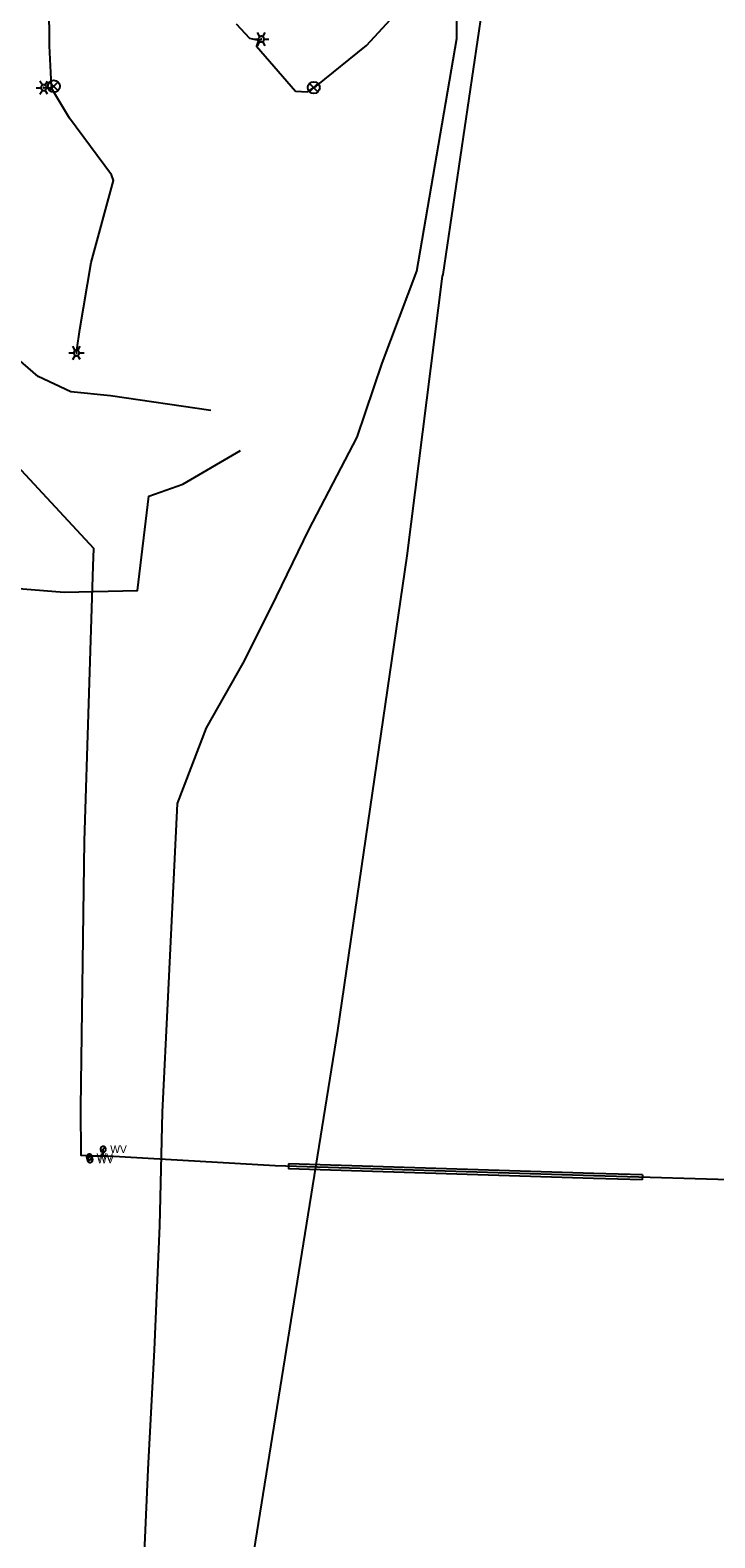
# Model space of a CAD drawing. Extents: x 596028 to 606371, y 330010 to 403088.
# Drawn here: x 602007 to 602352, y 356814 to 357572 of the extents above; entities that cross this region are included whole.
import ezdxf

# ---------------------------------------------------------------- set-up
doc = ezdxf.new("R2010")
doc.units = 0
for name, color, linetype in [('E_FTMS_Conduit', 7, 'Continuous'), ('E_LTG', 7, 'Continuous'), ('E_LTG_CID', 7, 'Continuous'), ('E_UTL_E_UG', 7, 'Continuous'), ('E_UTL_FO_UG_QWEST', 7, 'Continuous'), ('E_UTL_T_UG', 7, 'Continuous'), ('E_UTL_W', 7, 'Continuous'), ('E_UTL_W_UG', 7, 'Continuous')]:
    doc.layers.add(name, color=color, linetype=linetype)

msp = doc.modelspace()

# ---------------------------------------------------------------- linework, layer by layer
at = {"layer": 'E_FTMS_Conduit'}
msp.add_lwpolyline([(602025.74, 356205), (602072.04, 356504.09), (602115.89, 356782.89), (602162.05, 357069.13), (602196.81, 357307.9), (602214.61, 357448.42), (602214.97, 357449.29), (602243.35, 357641.03), (602280.63, 357893.29), (602309.77, 358095.45), (602315.34, 358140.45), (602339.68, 358336.14), (602326.68, 358341.43)], dxfattribs=at)
at = {"layer": 'E_LTG'}
for points in [[(602122.83, 357568.8), (602121.64, 357570.86)], [(602124.97, 357567.56), (602124.95, 357567.84), (602124.87, 357568.1), (602124.75, 357568.34), (602124.58, 357568.55), (602124.37, 357568.73), (602124.14, 357568.86), (602123.88, 357568.95), (602123.61, 357568.99), (602123.34, 357568.98), (602123.08, 357568.92), (602122.83, 357568.8), (602122.61, 357568.64), (602122.42, 357568.45), (602122.28, 357568.22), (602122.17, 357567.97), (602122.12, 357567.7), (602122.12, 357567.43), (602122.17, 357567.16), (602122.28, 357566.91), (602122.42, 357566.68), (602122.61, 357566.48), (602122.83, 357566.33), (602123.08, 357566.21), (602123.34, 357566.15), (602123.61, 357566.14), (602123.88, 357566.18), (602124.14, 357566.27), (602124.37, 357566.4), (602124.58, 357566.58), (602124.75, 357566.79), (602124.87, 357567.03), (602124.95, 357567.29), (602124.97, 357567.56)], [(602124.97, 357567.56), (602124.95, 357567.84), (602124.87, 357568.1), (602124.75, 357568.34), (602124.58, 357568.55), (602124.37, 357568.73), (602124.14, 357568.86), (602123.88, 357568.95), (602123.61, 357568.99), (602123.34, 357568.98), (602123.08, 357568.92), (602122.83, 357568.8), (602122.61, 357568.64), (602122.42, 357568.45), (602122.28, 357568.22), (602122.17, 357567.97), (602122.12, 357567.7), (602122.12, 357567.43), (602122.17, 357567.16), (602122.28, 357566.91), (602122.42, 357566.68), (602122.61, 357566.48), (602122.83, 357566.33), (602123.08, 357566.21), (602123.34, 357566.15), (602123.61, 357566.14), (602123.88, 357566.18), (602124.14, 357566.27), (602124.37, 357566.4), (602124.58, 357566.58), (602124.75, 357566.79), (602124.87, 357567.03), (602124.95, 357567.29), (602124.97, 357567.56)], [(602124.97, 357567.56), (602124.95, 357567.84), (602124.87, 357568.1), (602124.75, 357568.34), (602124.58, 357568.55), (602124.37, 357568.73), (602124.14, 357568.86), (602123.88, 357568.95), (602123.61, 357568.99), (602123.34, 357568.98), (602123.08, 357568.92), (602122.83, 357568.8), (602122.61, 357568.64), (602122.42, 357568.45), (602122.28, 357568.22), (602122.17, 357567.97), (602122.12, 357567.7), (602122.12, 357567.43), (602122.17, 357567.16), (602122.28, 357566.91), (602122.42, 357566.68), (602122.61, 357566.48), (602122.83, 357566.33), (602123.08, 357566.21), (602123.34, 357566.15), (602123.61, 357566.14), (602123.88, 357566.18), (602124.14, 357566.27), (602124.37, 357566.4), (602124.58, 357566.58), (602124.75, 357566.79), (602124.87, 357567.03), (602124.95, 357567.29), (602124.97, 357567.56)], [(602124.26, 357568.8), (602125.45, 357570.86)], [(602119.74, 357567.56), (602122.12, 357567.56)], [(602121.64, 357564.26), (602122.83, 357566.33)], [(602123.66, 357567.56), (602123.66, 357567.59), (602123.66, 357567.61), (602123.65, 357567.63), (602123.63, 357567.65), (602123.61, 357567.66), (602123.6, 357567.67), (602123.57, 357567.68), (602123.55, 357567.68), (602123.53, 357567.68), (602123.51, 357567.68), (602123.49, 357567.67), (602123.47, 357567.65), (602123.45, 357567.64), (602123.44, 357567.62), (602123.43, 357567.6), (602123.43, 357567.58), (602123.43, 357567.55), (602123.43, 357567.53), (602123.44, 357567.51), (602123.45, 357567.49), (602123.47, 357567.47), (602123.49, 357567.46), (602123.51, 357567.45), (602123.53, 357567.45), (602123.55, 357567.45), (602123.57, 357567.45), (602123.6, 357567.46), (602123.61, 357567.47), (602123.63, 357567.48), (602123.65, 357567.5), (602123.66, 357567.52), (602123.66, 357567.54), (602123.66, 357567.56)], [(602125.45, 357564.26), (602124.26, 357566.33)], [(602124.97, 357567.56), (602127.36, 357567.56)], [(602013.45, 357544.4), (602012.26, 357546.46)], [(602014.88, 357544.4), (602016.07, 357546.46)], [(602021.27, 357545.99), (602017.08, 357541.75)], [(602017.08, 357545.94), (602021.31, 357541.71)], [(602010.36, 357543.16), (602012.74, 357543.16)], [(602012.26, 357539.86), (602013.45, 357541.93)], [(602015.59, 357543.16), (602015.57, 357543.44), (602015.49, 357543.7), (602015.37, 357543.94), (602015.2, 357544.15), (602014.99, 357544.33), (602014.76, 357544.46), (602014.5, 357544.55), (602014.23, 357544.59), (602013.96, 357544.58), (602013.7, 357544.52), (602013.45, 357544.4), (602013.23, 357544.24), (602013.04, 357544.05), (602012.9, 357543.82), (602012.79, 357543.57), (602012.74, 357543.3), (602012.74, 357543.03), (602012.79, 357542.76), (602012.9, 357542.51), (602013.04, 357542.28), (602013.23, 357542.08), (602013.45, 357541.93), (602013.7, 357541.81), (602013.96, 357541.75), (602014.23, 357541.74), (602014.5, 357541.78), (602014.76, 357541.87), (602014.99, 357542), (602015.2, 357542.18), (602015.37, 357542.39), (602015.49, 357542.63), (602015.57, 357542.89), (602015.59, 357543.16)], [(602015.59, 357543.16), (602015.57, 357543.44), (602015.49, 357543.7), (602015.37, 357543.94), (602015.2, 357544.15), (602014.99, 357544.33), (602014.76, 357544.46), (602014.5, 357544.55), (602014.23, 357544.59), (602013.96, 357544.58), (602013.7, 357544.52), (602013.45, 357544.4), (602013.23, 357544.24), (602013.04, 357544.05), (602012.9, 357543.82), (602012.79, 357543.57), (602012.74, 357543.3), (602012.74, 357543.03), (602012.79, 357542.76), (602012.9, 357542.51), (602013.04, 357542.28), (602013.23, 357542.08), (602013.45, 357541.93), (602013.7, 357541.81), (602013.96, 357541.75), (602014.23, 357541.74), (602014.5, 357541.78), (602014.76, 357541.87), (602014.99, 357542), (602015.2, 357542.18), (602015.37, 357542.39), (602015.49, 357542.63), (602015.57, 357542.89), (602015.59, 357543.16)], [(602015.59, 357543.16), (602015.57, 357543.44), (602015.49, 357543.7), (602015.37, 357543.94), (602015.2, 357544.15), (602014.99, 357544.33), (602014.76, 357544.46), (602014.5, 357544.55), (602014.23, 357544.59), (602013.96, 357544.58), (602013.7, 357544.52), (602013.45, 357544.4), (602013.23, 357544.24), (602013.04, 357544.05), (602012.9, 357543.82), (602012.79, 357543.57), (602012.74, 357543.3), (602012.74, 357543.03), (602012.79, 357542.76), (602012.9, 357542.51), (602013.04, 357542.28), (602013.23, 357542.08), (602013.45, 357541.93), (602013.7, 357541.81), (602013.96, 357541.75), (602014.23, 357541.74), (602014.5, 357541.78), (602014.76, 357541.87), (602014.99, 357542), (602015.2, 357542.18), (602015.37, 357542.39), (602015.49, 357542.63), (602015.57, 357542.89), (602015.59, 357543.16)], [(602014.29, 357543.16), (602014.28, 357543.19), (602014.28, 357543.21), (602014.27, 357543.23), (602014.25, 357543.25), (602014.24, 357543.26), (602014.22, 357543.27), (602014.19, 357543.28), (602014.17, 357543.28), (602014.15, 357543.28), (602014.13, 357543.28), (602014.11, 357543.27), (602014.09, 357543.25), (602014.07, 357543.24), (602014.06, 357543.22), (602014.05, 357543.2), (602014.05, 357543.18), (602014.05, 357543.15), (602014.05, 357543.13), (602014.06, 357543.11), (602014.07, 357543.09), (602014.09, 357543.07), (602014.11, 357543.06), (602014.13, 357543.05), (602014.15, 357543.05), (602014.17, 357543.05), (602014.19, 357543.05), (602014.22, 357543.06), (602014.24, 357543.07), (602014.25, 357543.08), (602014.27, 357543.1), (602014.28, 357543.12), (602014.28, 357543.14), (602014.29, 357543.16)], [(602016.07, 357539.86), (602014.88, 357541.93)], [(602015.59, 357543.16), (602017.98, 357543.16)], [(602151.93, 357545.3), (602147.74, 357541.07)], [(602147.74, 357545.26), (602151.97, 357541.03)], [(602026.82, 357409.84), (602029.2, 357409.84)], [(602029.91, 357411.07), (602028.72, 357413.14)], [(602032.05, 357409.84), (602032.03, 357410.11), (602031.95, 357410.37), (602031.83, 357410.61), (602031.66, 357410.82), (602031.45, 357411), (602031.22, 357411.14), (602030.96, 357411.22), (602030.69, 357411.26), (602030.42, 357411.25), (602030.16, 357411.19), (602029.91, 357411.07), (602029.69, 357410.92), (602029.5, 357410.72), (602029.36, 357410.49), (602029.25, 357410.24), (602029.2, 357409.97), (602029.2, 357409.7), (602029.25, 357409.43), (602029.36, 357409.18), (602029.5, 357408.95), (602029.69, 357408.76), (602029.91, 357408.6), (602030.16, 357408.48), (602030.42, 357408.42), (602030.69, 357408.41), (602030.96, 357408.45), (602031.22, 357408.54), (602031.45, 357408.67), (602031.66, 357408.85), (602031.83, 357409.06), (602031.95, 357409.3), (602032.03, 357409.56), (602032.05, 357409.84)], [(602032.05, 357409.84), (602032.03, 357410.11), (602031.95, 357410.37), (602031.83, 357410.61), (602031.66, 357410.82), (602031.45, 357411), (602031.22, 357411.14), (602030.96, 357411.22), (602030.69, 357411.26), (602030.42, 357411.25), (602030.16, 357411.19), (602029.91, 357411.07), (602029.69, 357410.92), (602029.5, 357410.72), (602029.36, 357410.49), (602029.25, 357410.24), (602029.2, 357409.97), (602029.2, 357409.7), (602029.25, 357409.43), (602029.36, 357409.18), (602029.5, 357408.95), (602029.69, 357408.76), (602029.91, 357408.6), (602030.16, 357408.48), (602030.42, 357408.42), (602030.69, 357408.41), (602030.96, 357408.45), (602031.22, 357408.54), (602031.45, 357408.67), (602031.66, 357408.85), (602031.83, 357409.06), (602031.95, 357409.3), (602032.03, 357409.56), (602032.05, 357409.84)], [(602032.05, 357409.84), (602032.03, 357410.11), (602031.95, 357410.37), (602031.83, 357410.61), (602031.66, 357410.82), (602031.45, 357411), (602031.22, 357411.14), (602030.96, 357411.22), (602030.69, 357411.26), (602030.42, 357411.25), (602030.16, 357411.19), (602029.91, 357411.07), (602029.69, 357410.92), (602029.5, 357410.72), (602029.36, 357410.49), (602029.25, 357410.24), (602029.2, 357409.97), (602029.2, 357409.7), (602029.25, 357409.43), (602029.36, 357409.18), (602029.5, 357408.95), (602029.69, 357408.76), (602029.91, 357408.6), (602030.16, 357408.48), (602030.42, 357408.42), (602030.69, 357408.41), (602030.96, 357408.45), (602031.22, 357408.54), (602031.45, 357408.67), (602031.66, 357408.85), (602031.83, 357409.06), (602031.95, 357409.3), (602032.03, 357409.56), (602032.05, 357409.84)], [(602030.75, 357409.84), (602030.74, 357409.86), (602030.74, 357409.88), (602030.73, 357409.9), (602030.71, 357409.92), (602030.7, 357409.93), (602030.68, 357409.94), (602030.65, 357409.95), (602030.63, 357409.95), (602030.61, 357409.95), (602030.59, 357409.95), (602030.57, 357409.94), (602030.55, 357409.93), (602030.53, 357409.91), (602030.52, 357409.89), (602030.51, 357409.87), (602030.51, 357409.85), (602030.51, 357409.82), (602030.51, 357409.8), (602030.52, 357409.78), (602030.53, 357409.76), (602030.55, 357409.75), (602030.57, 357409.73), (602030.59, 357409.72), (602030.61, 357409.72), (602030.63, 357409.72), (602030.65, 357409.72), (602030.68, 357409.73), (602030.7, 357409.74), (602030.71, 357409.75), (602030.73, 357409.77), (602030.74, 357409.79), (602030.74, 357409.81), (602030.75, 357409.84)], [(602031.34, 357411.07), (602032.53, 357413.14)], [(602032.05, 357409.84), (602034.44, 357409.84)], [(602028.72, 357406.54), (602029.91, 357408.6)], [(602032.53, 357406.54), (602031.34, 357408.6)]]:
    msp.add_lwpolyline(points, dxfattribs=at)
for centre in [(602019.22, 357543.86), (602149.88, 357543.18)]:
    msp.add_circle(centre, 3, dxfattribs=at)
at = {"layer": 'E_LTG_CID'}
for points in [[(602030.63, 357409.84), (602030.72, 357411.19), (602032.36, 357421.52), (602037.94, 357455.32), (602049.23, 357496.5), (602048.18, 357499.29), (602027.13, 357527.85), (602018.11, 357542.97), (602018, 357544.07), (602017.1, 357564.12), (602016.23, 357671.18)], [(602110.85, 357575.25), (602117.52, 357568.06), (602122.07, 357567.04), (602121.11, 357563.97), (602140.65, 357541.41), (602146.77, 357541.04), (602149.92, 357543.17), (602151.03, 357543.97), (602176.39, 357564.32), (602196.32, 357586.02)], [(602122.07, 357567.04), (602123.55, 357567.56)], [(602018.11, 357542.97), (602014.17, 357543.16)]]:
    msp.add_lwpolyline(points, dxfattribs=at)
at = {"layer": 'E_UTL_E_UG'}
msp.add_lwpolyline([(601956.05, 357297.31), (601956.73, 357298.49), (601958.83, 357297.23), (601958.97, 357297.2), (601960.63, 357293.22), (601970.45, 357292.74), (601993.29, 357292.02), (602024.42, 357289.55), (602061.31, 357290.44), (602067.02, 357337.77), (602084.07, 357343.85), (602113.1, 357360.78)], dxfattribs=at)
at = {"layer": 'E_UTL_FO_UG_QWEST'}
msp.add_lwpolyline([(602064.28, 356795.18), (602066.71, 356848.6), (602069.83, 356908.6), (602072.59, 356970.99), (602073.77, 357028.14), (602076.77, 357086.12), (602081.45, 357183.26), (602095.92, 357221.3), (602114.46, 357253.85), (602128.54, 357281.91), (602147.39, 357320.81), (602171.7, 357367.46), (602184.21, 357404.63), (602201.66, 357450.88), (602221.77, 357567.91), (602221.83, 357585.84)], dxfattribs=at)
at = {"layer": 'E_UTL_T_UG'}
msp.add_lwpolyline([(602098.09, 357380.94), (602047.69, 357388.25), (602027.8, 357390.21), (602011.27, 357398.02), (601992.42, 357414.37), (601986.41, 357428.06)], dxfattribs=at)
at = {"layer": 'E_UTL_W'}
for points in [[(602045.46, 357009.51), (602045.44, 357009.78), (602045.36, 357010.04), (602045.24, 357010.28), (602045.07, 357010.49), (602044.86, 357010.67), (602044.63, 357010.8), (602044.37, 357010.89), (602044.1, 357010.93), (602043.83, 357010.92), (602043.57, 357010.85), (602043.32, 357010.74), (602043.1, 357010.58), (602042.92, 357010.39), (602042.77, 357010.16), (602042.67, 357009.91), (602042.62, 357009.64), (602042.62, 357009.37), (602042.67, 357009.1), (602042.77, 357008.85), (602042.92, 357008.62), (602043.1, 357008.43), (602043.32, 357008.27), (602043.57, 357008.16), (602043.83, 357008.09), (602044.1, 357008.08), (602044.37, 357008.12), (602044.63, 357008.21), (602044.86, 357008.34), (602045.07, 357008.52), (602045.24, 357008.74), (602045.36, 357008.98), (602045.44, 357009.24), (602045.46, 357009.51)], [(602043.03, 357008.5), (602045.04, 357010.51)], [(602038.53, 357005.59), (602038.51, 357005.86), (602038.43, 357006.12), (602038.31, 357006.36), (602038.14, 357006.57), (602037.93, 357006.75), (602037.7, 357006.88), (602037.44, 357006.97), (602037.17, 357007.01), (602036.9, 357007), (602036.64, 357006.93), (602036.39, 357006.82), (602036.17, 357006.66), (602035.99, 357006.47), (602035.84, 357006.24), (602035.74, 357005.99), (602035.69, 357005.72), (602035.69, 357005.45), (602035.74, 357005.18), (602035.84, 357004.93), (602035.99, 357004.7), (602036.17, 357004.51), (602036.39, 357004.35), (602036.64, 357004.24), (602036.9, 357004.17), (602037.17, 357004.16), (602037.44, 357004.2), (602037.7, 357004.29), (602037.93, 357004.42), (602038.14, 357004.6), (602038.31, 357004.82), (602038.43, 357005.06), (602038.51, 357005.32), (602038.53, 357005.59)], [(602038.83, 357004.32), (602038.81, 357004.59), (602038.73, 357004.85), (602038.61, 357005.09), (602038.44, 357005.3), (602038.23, 357005.48), (602038, 357005.61), (602037.74, 357005.7), (602037.47, 357005.74), (602037.2, 357005.73), (602036.94, 357005.66), (602036.69, 357005.55), (602036.47, 357005.39), (602036.29, 357005.2), (602036.14, 357004.97), (602036.04, 357004.72), (602035.99, 357004.45), (602035.99, 357004.18), (602036.04, 357003.91), (602036.14, 357003.66), (602036.29, 357003.43), (602036.47, 357003.24), (602036.69, 357003.08), (602036.94, 357002.97), (602037.2, 357002.9), (602037.47, 357002.89), (602037.74, 357002.93), (602038, 357003.02), (602038.23, 357003.15), (602038.44, 357003.33), (602038.61, 357003.55), (602038.73, 357003.79), (602038.81, 357004.05), (602038.83, 357004.32)], [(602036.1, 357004.58), (602038.11, 357006.59)], [(602036.4, 357003.31), (602038.41, 357005.32)]]:
    msp.add_lwpolyline(points, dxfattribs=at)
at = {"layer": 'E_UTL_W_UG'}
for p, q in [((602137.25, 357002.15), (602137.17, 356999.65)), ((602315.15, 356996.67), (602315.07, 356994.17))]:
    msp.add_line(p, q, dxfattribs=at)
for points in [[(602483.67, 356990.66), (602460.57, 356990.61), (602369.96, 356993.81), (602290.63, 356996.14), (602130.44, 357001.11), (602046.31, 357005.97), (602037.86, 357005.98), (602033.01, 357006.37), (602032.78, 357030.46), (602034.59, 357164.63), (602039.07, 357302.58), (602039.36, 357311.53), (601994.37, 357359.99), (601978.57, 357376.4), (601979.48, 357478.15), (601964.09, 357550.25), (601965.47, 357662.02)], [(602043.95, 357006.08), (602044.09, 357008.74), (602044.04, 357009.51)], [(602315.15, 356996.67), (602290.66, 356997.39), (602137.25, 357002.15)], [(602315.07, 356994.17), (602290.59, 356994.89), (602137.17, 356999.65)]]:
    msp.add_lwpolyline(points, dxfattribs=at)

# ---------------------------------------------------------------- texts
at = {"layer": 'E_UTL_W'}
for p in [(602040.67, 357003.66), (602047.6, 357007.58), (602040.97, 357002.39)]:
    msp.add_text('WV', height=3.85, dxfattribs=at).set_placement(p)

doc.saveas('drawing.dxf')
